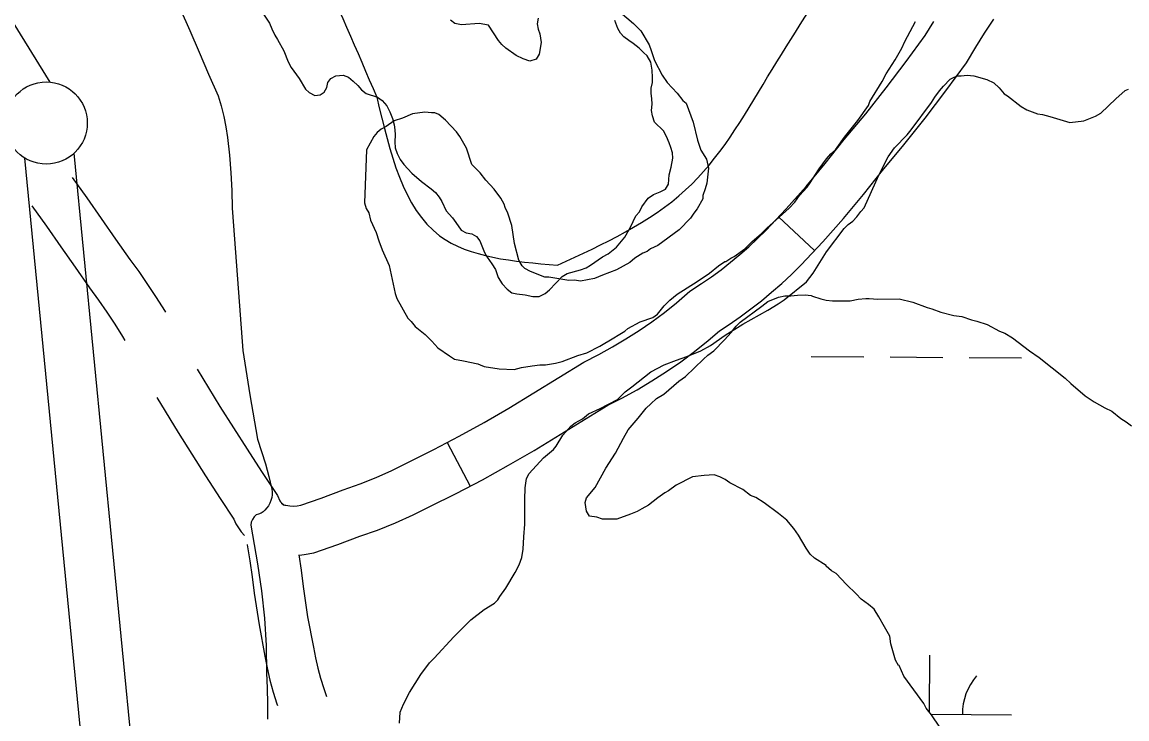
# Model space of a CAD drawing. Extents: x 3172231 to 3210228, y 940198 to 965780.
# Drawn here: x 3187198 to 3187870, y 951256 to 951680 of the extents above; entities that cross this region are included whole.
import ezdxf

# ---------------------------------------------------------------- set-up
doc = ezdxf.new("R2010")
doc.units = 0
for name, color, linetype in [('V-BORW-LINE', 7, 'Continuous'), ('V-LEVE-TOET', 7, 'Continuous'), ('V-ROAD-CNTR', 7, 'Continuous'), ('V-SITE-VEGE', 7, 'Continuous'), ('V-SURV-LINE', 7, 'Continuous'), ('V-TOPO-SHOR', 7, 'Continuous'), ('V-WETL-SWMP', 7, 'Continuous')]:
    doc.layers.add(name, color=color, linetype=linetype)

msp = doc.modelspace()

# ---------------------------------------------------------------- linework, layer by layer
at = {"layer": 'V-BORW-LINE'}
for points in [[(3187326.79, 951824.492), (3187376.863, 951719.578), (3187414.098, 951634.572)], [(3187651.806, 951647.053), (3187697.418, 951719.588), (3187731.226, 951772.987)], [(3187524.045, 951532.387), (3187601.913, 951578.184), (3187651.806, 951647.053)], [(3187414.098, 951634.572), (3187452.28, 951550.289), (3187524.045, 951532.387)]]:
    msp.add_spline(points, degree=3, dxfattribs=at)
at = {"layer": 'V-LEVE-TOET'}
msp.add_lwpolyline([(3187294.416, 951688.388), (3187300.22, 951675.191), (3187306.001, 951661.975), (3187311.758, 951648.745), (3187317.489, 951635.502), (3187319.381, 951629.283), (3187320.966, 951622.969), (3187322.24, 951616.585), (3187323.194, 951610.154), (3187324.419, 951599.441), (3187325.308, 951588.691), (3187325.857, 951577.917), (3187326.066, 951567.136), (3187329.404, 951523.78), (3187332.521, 951480.403), (3187336.746, 951453.409), (3187341.491, 951426.506), (3187343.961, 951418.984), (3187346.247, 951411.398), (3187348.342, 951403.759), (3187350.244, 951396.071), (3187350.42, 951394.377), (3187350.392, 951392.636), (3187350.146, 951390.885), (3187349.685, 951389.165), (3187349.011, 951387.516), (3187348.147, 951385.974), (3187347.117, 951384.569), (3187345.954, 951383.328), (3187344.903, 951382.222), (3187343.621, 951381.335), (3187342.183, 951380.737), (3187340.686, 951380.457), (3187339.388, 951379.175), (3187338.362, 951377.616), (3187337.686, 951375.877), (3187337.395, 951374.075), (3187339.548, 951362.381), (3187341.495, 951350.652), (3187343.959, 951334.154), (3187345.679, 951317.544), (3187346.654, 951300.876), (3187346.879, 951284.197), (3187347.344, 951274.813), (3187347.586, 951265.417), (3187347.609, 951256.018)], dxfattribs=at)
at = {"layer": 'V-ROAD-CNTR'}
for p, q in [((3187658.511, 951561.749), (3187680.465, 951541.304)), ((3187456.956, 951424.5), (3187470.857, 951397.915))]:
    msp.add_line(p, q, dxfattribs=at)
for points in [[(3187356.027, 951387.467), (3187357.12, 951386.798), (3187357.6, 951386.568), (3187358.104, 951386.386), (3187358.72, 951386.231), (3187361.191, 951385.833), (3187363.457, 951385.743), (3187365.696, 951385.923), (3187367.795, 951386.353), (3187380.205, 951390.599), (3187393.545, 951395.558), (3187403.859, 951399.186), (3187413.596, 951403.097), (3187423.158, 951407.432), (3187432.87, 951412.359), (3187448.686, 951420.176), (3187464.107, 951428.239), (3187479.347, 951436.651), (3187494.381, 951445.395), (3187540.011, 951473.392), (3187549.226, 951478.05), (3187557.526, 951482.609), (3187565.675, 951487.457), (3187573.657, 951492.581), (3187581.457, 951497.981), (3187589.065, 951503.642), (3187596.466, 951509.555), (3187604.565, 951516.488), (3187611.623, 951521.129), (3187617.613, 951525.3), (3187623.485, 951529.637), (3187629.243, 951534.135), (3187634.873, 951538.788), (3187640.375, 951543.593), (3187645.74, 951548.541), (3187650.843, 951553.515), (3187663.137, 951566.717), (3187675.199, 951580.368), (3187686.897, 951594.326), (3187698.448, 951608.865), (3187711.522, 951624.584), (3187724.049, 951640.327), (3187736.235, 951656.337), (3187747.771, 951672.194), (3187752.926, 951680.79)], [(3187367.006, 951355.931), (3187369.924, 951356.165), (3187375.697, 951357.349), (3187390.289, 951362.343), (3187403.749, 951367.346), (3187414.431, 951371.104), (3187425.386, 951375.503), (3187436.144, 951380.38), (3187446.302, 951385.533), (3187462.284, 951393.432), (3187478.307, 951401.811), (3187494.139, 951410.549), (3187509.769, 951419.639), (3187554.647, 951447.176), (3187563.218, 951451.508), (3187572.42, 951456.563), (3187581.453, 951461.935), (3187590.303, 951467.619), (3187598.955, 951473.607), (3187607.387, 951479.882), (3187615.588, 951486.433), (3187622.633, 951492.464), (3187628.439, 951496.281), (3187635.099, 951500.92), (3187641.633, 951505.745), (3187648.037, 951510.747), (3187654.301, 951515.924), (3187660.415, 951521.265), (3187666.384, 951526.769), (3187672.303, 951532.539), (3187685.359, 951546.559), (3187697.939, 951560.798), (3187710.141, 951575.356), (3187721.728, 951589.939), (3187734.794, 951605.65), (3187747.725, 951621.901), (3187760.303, 951638.425), (3187772.815, 951655.622), (3187778.464, 951665.044), (3187783.894, 951673.611), (3187789.541, 951682.045)], [(3187228.783, 951585.806), (3187237.604, 951573.315), (3187246.406, 951560.797), (3187255.172, 951548.276), (3187263.792, 951535.905), (3187269.192, 951528.487), (3187274.606, 951520.682), (3187279.846, 951512.756), (3187284.898, 951504.716), (3187285.447, 951503.797)], [(3187204.277, 951568.5), (3187213.082, 951556.033), (3187221.848, 951543.567), (3187230.576, 951531.098), (3187239.356, 951518.499), (3187244.736, 951511.107), (3187249.766, 951503.858), (3187254.628, 951496.502), (3187259.316, 951489.042), (3187260.853, 951486.469)], [(3187304.725, 951469.164), (3187318.622, 951446.429), (3187335.135, 951420.406), (3187343.938, 951406.78), (3187353.648, 951392.126), (3187354.992, 951389.001), (3187355.457, 951388.27), (3187356.033, 951387.626), (3187357.626, 951386.339)], [(3187280.147, 951451.852), (3187293.156, 951430.569), (3187309.869, 951404.23), (3187318.834, 951390.354), (3187327.152, 951377.802), (3187328.384, 951374.935), (3187331.465, 951370.092), (3187333.485, 951367.835)], [(3187335.205, 951362.444), (3187335.26, 951362.144), (3187336.858, 951352.443), (3187338.271, 951342.711), (3187339.534, 951332.647), (3187342.4, 951313.36), (3187345.998, 951294.419), (3187347.305, 951287.279), (3187348.999, 951279.831), (3187351.011, 951272.461), (3187353.253, 951265.45), (3187353.628, 951264.302)], [(3187366.662, 951355.964), (3187368.001, 951346.735), (3187369.258, 951336.721), (3187371.986, 951318.366), (3187375.49, 951299.919), (3187376.699, 951293.309), (3187378.109, 951287.113), (3187379.783, 951280.983), (3187381.797, 951274.682), (3187383.387, 951269.822)]]:
    msp.add_lwpolyline(points, dxfattribs=at)
at = {"layer": 'V-SITE-VEGE'}
for p, q in [((3187758.82, 951641.358), (3187762.92, 951645.534)), ((3187762.92, 951645.534), (3187765.394, 951646.801)), ((3187765.394, 951646.801), (3187767.457, 951647.649)), ((3187767.457, 951647.649), (3187769.525, 951647.668)), ((3187769.525, 951647.668), (3187773.248, 951648.116)), ((3187773.248, 951648.116), (3187777.394, 951647.743)), ((3187777.394, 951647.743), (3187785.283, 951645.331)), ((3187785.283, 951645.331), (3187789.442, 951643.297)), ((3187753.5, 951634.683), (3187756.363, 951638.435)), ((3187756.363, 951638.435), (3187758.82, 951641.358)), ((3187789.442, 951643.297), (3187792.78, 951640.432)), ((3187792.78, 951640.432), (3187795.715, 951636.733)), ((3187795.715, 951636.733), (3187797.796, 951635.511)), ((3187863.647, 951633.641), (3187869.398, 951638.665)), ((3187869.398, 951638.665), (3187871.46, 951639.51)), ((3187739.194, 951614.674), (3187751.46, 951631.351)), ((3187751.46, 951631.351), (3187753.5, 951634.683)), ((3187797.796, 951635.511), (3187806.137, 951628.963)), ((3187854.622, 951624.861), (3187863.647, 951633.641)), ((3187806.137, 951628.963), (3187809.469, 951626.923)), ((3187809.469, 951626.923), (3187816.117, 951624.503)), ((3187816.117, 951624.503), (3187819.019, 951624.116)), ((3187819.019, 951624.116), (3187823.584, 951622.915)), ((3187851.324, 951623.176), (3187854.622, 951624.861)), ((3187823.584, 951622.915), (3187835.626, 951619.303)), ((3187835.626, 951619.303), (3187844.312, 951620.21)), ((3187844.312, 951620.21), (3187851.324, 951623.176)), ((3187728.944, 951603.814), (3187736.737, 951611.754)), ((3187736.737, 951611.754), (3187739.194, 951614.674)), ((3187725.268, 951598.397), (3187728.944, 951603.814)), ((3187719.577, 951587.164), (3187725.268, 951598.397)), ((3187710.653, 951567.206), (3187719.577, 951587.164)), ((3187706.15, 951561.781), (3187708.603, 951565.117)), ((3187708.603, 951565.117), (3187710.653, 951567.206)), ((3187698.349, 951554.67), (3187700.811, 951557.179)), ((3187700.811, 951557.179), (3187703.688, 951559.274)), ((3187703.688, 951559.274), (3187706.15, 951561.781)), ((3187687.716, 951540.492), (3187698.349, 951554.67)), ((3187679.557, 951527.579), (3187687.716, 951540.492)), ((3187675.467, 951522.16), (3187679.557, 951527.579)), ((3187661.905, 951511.267), (3187675.467, 951522.16)), ((3187658.2, 951508.75), (3187661.905, 951511.267)), ((3187636.784, 951496.54), (3187652.025, 951504.963)), ((3187652.025, 951504.963), (3187658.2, 951508.75)), ((3187626.081, 951489.816), (3187636.784, 951496.54)), ((3187617.031, 951483.522), (3187626.081, 951489.816)), ((3187611.266, 951480.153), (3187617.031, 951483.522)), ((3187596.412, 951474.632), (3187602.603, 951476.76)), ((3187602.603, 951476.76), (3187611.266, 951480.153)), ((3187580.745, 951467.446), (3187588.986, 951471.664)), ((3187588.986, 951471.664), (3187596.412, 951474.632)), ((3187569.237, 951458.23), (3187580.745, 951467.446)), ((3187560.611, 951450.695), (3187565.123, 951455.293)), ((3187565.123, 951455.293), (3187569.237, 951458.23)), ((3187549.898, 951445.215), (3187560.611, 951450.695)), ((3187539.191, 951438.903), (3187542.889, 951441.835)), ((3187542.889, 951441.835), (3187549.898, 951445.215)), ((3187532.195, 951434.282), (3187534.661, 951436.375)), ((3187534.661, 951436.375), (3187539.191, 951438.903)), ((3187523.2, 951422.191), (3187527.278, 951428.853)), ((3187527.278, 951428.853), (3187532.195, 951434.282)), ((3187521.562, 951420.106), (3187523.2, 951422.191)), ((3187506.793, 951405.475), (3187515.397, 951415.078)), ((3187515.397, 951415.078), (3187521.562, 951420.106)), ((3187504.389, 951396.759), (3187505.163, 951402.563)), ((3187505.163, 951402.563), (3187506.793, 951405.475)), ((3187504.041, 951389.716), (3187504.389, 951396.759)), ((3187504.18, 951374.81), (3187504.041, 951389.716)), ((3187503.427, 951366.938), (3187504.18, 951374.81)), ((3187503.082, 951359.481), (3187503.427, 951366.938)), ((3187500.686, 951349.935), (3187502.3, 951354.505)), ((3187502.3, 951354.505), (3187503.082, 951359.481)), ((3187498.245, 951345.358), (3187500.686, 951349.935)), ((3187492.537, 951335.782), (3187498.245, 951345.358)), ((3187488.857, 951330.781), (3187492.537, 951335.782)), ((3187485.582, 951326.607), (3187487.634, 951328.696)), ((3187487.634, 951328.696), (3187488.857, 951330.781)), ((3187471.187, 951316.535), (3187479.41, 951322.822)), ((3187479.41, 951322.822), (3187485.582, 951326.607)), ((3187460.933, 951306.09), (3187471.187, 951316.535)), ((3187449.046, 951293.14), (3187460.933, 951306.09)), ((3187440.858, 951283.128), (3187446.175, 951290.216)), ((3187446.175, 951290.216), (3187449.046, 951293.14)), ((3187433.919, 951272.298), (3187440.858, 951283.128)), ((3187430.26, 951265.224), (3187433.919, 951272.298)), ((3187428.236, 951260.235), (3187430.26, 951265.224)), ((3187427.884, 951253.608), (3187428.236, 951260.235))]:
    msp.add_line(p, q, dxfattribs=at)
for points in [[(3187559.517, 951688.546), (3187570.175, 951679.582), (3187574.746, 951675.094), (3187579.862, 951666.583), (3187580.9, 951663.069), (3187582.971, 951657.047), (3187587.587, 951648.026), (3187590.651, 951643.522), (3187596.752, 951637.034), (3187600.317, 951632.537), (3187602.347, 951631.046), (3187606.482, 951619.506), (3187609.099, 951608.452), (3187611.172, 951602.431), (3187614.748, 951596.926), (3187615.806, 951591.397), (3187614.885, 951582.326), (3187613.91, 951578.793), (3187612.437, 951574.751), (3187612.456, 951572.737), (3187608.989, 951566.663), (3187607, 951564.128), (3187605.013, 951561.088), (3187598.032, 951553.976), (3187585.031, 951544.287)], [(3187668.36, 951570.743), (3187671.342, 951574.798), (3187675.827, 951579.875), (3187677.318, 951581.902), (3187683.276, 951591.022), (3187687.751, 951597.104), (3187690.239, 951600.15), (3187693.235, 951602.693), (3187698.703, 951610.298), (3187706.664, 951620.439), (3187713.123, 951629.563), (3187714.106, 951632.09), (3187721.545, 951644.243), (3187724.021, 951648.796), (3187729.479, 951657.408), (3187733.439, 951664.494), (3187735.416, 951668.539), (3187741.846, 951680.681)], [(3187585.031, 951544.287), (3187580.519, 951542.23), (3187578.521, 951540.703), (3187576.012, 951539.674), (3187571.006, 951536.605), (3187568.006, 951534.059), (3187559.996, 951529.453), (3187551.466, 951526.352), (3187546.451, 951524.292), (3187537.907, 951522.701), (3187534.378, 951523.172), (3187530.853, 951523.139), (3187518.754, 951525.039), (3187516.237, 951525.017), (3187507.645, 951528.462), (3187504.104, 951530.44), (3187502.577, 951531.937), (3187500.531, 951535.441), (3187497.919, 951545.489), (3187496.306, 951556.552), (3187493.719, 951564.076), (3187492.173, 951567.587), (3187491.653, 951569.596), (3187489.607, 951573.1), (3187485.527, 951578.601), (3187480.442, 951584.092), (3187476.874, 951588.589), (3187471.793, 951593.578), (3187468.678, 951603.617), (3187464.586, 951610.627), (3187462.544, 951613.63), (3187455.933, 951620.616), (3187451.872, 951624.101), (3187449.347, 951625.086), (3187447.334, 951625.068), (3187443.301, 951625.533), (3187435.759, 951624.456), (3187429.742, 951621.881), (3187424.722, 951620.325), (3187419.719, 951616.753), (3187416.712, 951615.215), (3187414.216, 951613.177), (3187412.227, 951610.642), (3187407.769, 951602.544), (3187406.558, 951570.311), (3187407.599, 951566.796), (3187409.132, 951564.293), (3187410.181, 951559.774), (3187413.777, 951552.253), (3187415.334, 951547.234), (3187417.398, 951541.714), (3187421.517, 951532.189), (3187425.199, 951515.103), (3187426.235, 951512.092), (3187432.893, 951500.072), (3187434.925, 951498.076), (3187437.471, 951495.079), (3187443.559, 951490.101), (3187447.625, 951486.111), (3187451.184, 951482.117), (3187458.28, 951477.149), (3187461.32, 951475.162), (3187466.868, 951474.208), (3187475.447, 951472.275), (3187476.958, 951471.785), (3187479.485, 951470.802), (3187488.56, 951469.377), (3187497.627, 951468.957), (3187502.149, 951470.006), (3187508.684, 951471.075), (3187513.21, 951471.619), (3187516.734, 951471.65), (3187522.766, 951472.715), (3187526.784, 951473.762), (3187536.315, 951477.374), (3187541.841, 951478.937), (3187549.857, 951483.039), (3187558.368, 951488.153), (3187560.871, 951489.687), (3187564.875, 951492.241), (3187566.874, 951493.771), (3187574.388, 951497.869), (3187581.916, 951500.455), (3187584.918, 951502.497), (3187588.9, 951507.57), (3187592.39, 951511.127), (3187596.887, 951514.693), (3187608.899, 951522.357), (3187616.404, 951527.462), (3187621.899, 951532.046), (3187625.903, 951534.6), (3187626.407, 951534.602), (3187629.407, 951536.645), (3187631.412, 951537.672), (3187637.915, 951542.263), (3187642.404, 951546.836), (3187647.899, 951551.42), (3187651.39, 951554.975), (3187658.88, 951561.592), (3187664.868, 951567.185), (3187668.36, 951570.743)]]:
    msp.add_lwpolyline(points, dxfattribs=at)
at = {"layer": 'V-SURV-LINE'}
for points in [[(3186302.938, 953120.854), (3187215.189, 951643.809)], [(3187246.976, 951113.97), (3187199.939, 951597.58)], [(3187229.798, 951600.49), (3187276.835, 951116.88)]]:
    msp.add_lwpolyline(points, dxfattribs=at)
msp.add_circle((3187212.935, 951618.914), 25, dxfattribs=at)
at = {"layer": 'V-TOPO-SHOR'}
for points in [[(3187344.412, 951686.299), (3187348.708, 951679.637), (3187350.15, 951676.299), (3187352.126, 951672.434), (3187353.738, 951669.804), (3187357.509, 951662.784), (3187360.042, 951656.103), (3187362.012, 951652.769), (3187366.839, 951645.935), (3187370.603, 951639.619), (3187372.916, 951637.524), (3187376.463, 951635.617), (3187379.633, 951635.998), (3187382.087, 951637.786), (3187383.649, 951640.446), (3187384.325, 951643.629), (3187386.068, 951646.113), (3187389.052, 951647.729), (3187393.635, 951647.948), (3187396.822, 951646.744), (3187399.667, 951644.477), (3187402.513, 951641.681), (3187404.832, 951639.058), (3187407.676, 951636.791), (3187414.398, 951634.736), (3187417.417, 951632.648), (3187420.093, 951629.322), (3187422.07, 951625.635), (3187423.516, 951621.767), (3187424.611, 951617.896), (3187424.992, 951614.725), (3187425.197, 951611.727), (3187425.062, 951607.492), (3187425.273, 951603.789), (3187426.538, 951600.451), (3187428.337, 951596.762), (3187430.483, 951593.607), (3187435.296, 951588.36), (3187441.163, 951583.299), (3187447.203, 951578.945), (3187449.693, 951576.676), (3187452.014, 951573.874), (3187453.625, 951571.242), (3187456.325, 951565.447), (3187460.068, 951561.248), (3187462.213, 951558.444), (3187465.432, 951553.711), (3187468.445, 951552.153), (3187471.803, 951551.477), (3187474.642, 951549.74), (3187476.782, 951547.291), (3187479.672, 951540.084), (3187481.286, 951537.278), (3187484.147, 951533.248), (3187486.295, 951529.74), (3187487.929, 951524.814), (3187490.434, 951520.958), (3187493.463, 951517.81), (3187496.129, 951515.543), (3187499.312, 951514.865), (3187504.432, 951514.386), (3187509.028, 951513.37), (3187512.909, 951513.405), (3187516.597, 951515.205), (3187519.223, 951517.345), (3187526.909, 951525.531), (3187529.891, 951527.323), (3187537.984, 951529.516)], [(3187512.208, 951682.752), (3187511.713, 951679.217), (3187512.272, 951676.049), (3187513.357, 951673.235), (3187514.113, 951667.951), (3187512.765, 951660.881), (3187511.033, 951657.69), (3187507.16, 951656.595), (3187503.091, 951657.969), (3187498.839, 951660.046), (3187492.623, 951664.398), (3187490.133, 951666.669), (3187488.169, 951669.118), (3187482.084, 951678.412), (3187476.428, 951679.594), (3187465.676, 951678.613), (3187461.61, 951679.457), (3187458.946, 951681.548)], [(3187591.478, 951581.704), (3187591.955, 951587.354), (3187593.145, 951592.128), (3187594.153, 951597.604), (3187593.946, 951600.779), (3187593.035, 951603.947), (3187591.949, 951606.759), (3187590.325, 951610.623), (3187588.529, 951614.136), (3187583.012, 951619.376), (3187581.74, 951623.245), (3187581.181, 951626.592), (3187581.674, 951630.301), (3187581.466, 951633.827), (3187581.085, 951636.821), (3187581.054, 951640.174), (3187581.728, 951643.533), (3187581.875, 951646.533), (3187581.656, 951651.116), (3187580.73, 951655.872), (3187578.578, 951659.732), (3187576.266, 951661.827), (3187573.769, 951664.451), (3187570.038, 951667.414), (3187567.375, 951669.153), (3187564.357, 951671.418), (3187562.395, 951673.694), (3187560.781, 951676.501), (3187558.794, 951681.245)], [(3187537.984, 951529.516), (3187541.501, 951530.784), (3187544.133, 951532.396), (3187551.319, 951537.403), (3187554.827, 951539.375), (3187559.906, 951543.304), (3187564.967, 951549.349), (3187568.436, 951555.557), (3187571.723, 951562.467), (3187573.818, 951564.781), (3187575.377, 951567.97), (3187579.211, 951573.12), (3187582.365, 951575.445), (3187586.405, 951577.071), (3187589.744, 951578.689), (3187591.478, 951581.704)]]:
    msp.add_lwpolyline(points, dxfattribs=at)
at = {"layer": 'V-WETL-SWMP'}
for p, q in [((3187678.394, 951476.822), (3187710.393, 951476.604)), ((3187726.393, 951476.495), (3187758.392, 951476.277)), ((3187774.392, 951476.168), (3187806.391, 951475.951)), ((3187750.329, 951260.203), (3187750.567, 951295.083)), ((3187751.246, 951259.078), (3187800.32, 951258.744))]:
    msp.add_line(p, q, dxfattribs=at)
for points in [[(3187722.931, 951312.219), (3187719.561, 951318.398), (3187716.621, 951322.925), (3187713.281, 951325.792), (3187708.696, 951329.062), (3187705.767, 951332.347), (3187699.917, 951338.089), (3187693.645, 951344.656), (3187690.731, 951346.285), (3187687.392, 951349.152), (3187687.388, 951349.566), (3187680.307, 951354.054), (3187677.8, 951356.515), (3187675.281, 951360.218), (3187670.653, 951368.042), (3187667.716, 951372.155), (3187663.53, 951377.085), (3187658.523, 951381.178), (3187649.766, 951387.722), (3187644.767, 951390.987), (3187641.444, 951392.198), (3187636.854, 951395.882), (3187628.949, 951399.949), (3187626.032, 951401.992), (3187622.704, 951403.617), (3187619.381, 951404.828), (3187613.174, 951404.356), (3187606.144, 951403.462), (3187596.253, 951398.401), (3187591.495, 951394.926), (3187589.258, 951393.781), (3187585.145, 951390.845), (3187579.391, 951386.236), (3187575.27, 951384.127), (3187572.387, 951382.444), (3187568.32, 951380.773), (3187560.009, 951377.774), (3187551.315, 951377.693), (3187547.991, 951378.904), (3187543.429, 951379.689), (3187541.746, 951382.572), (3187540.868, 951387.947), (3187541.669, 951390.853), (3187546.993, 951397.113), (3187553.509, 951408.768), (3187559.22, 951417.93), (3187564.103, 951427.085), (3187566.955, 951432.08), (3187573.1, 951439.177), (3187578.01, 951445.433), (3187580.885, 951447.944), (3187584.166, 951451.288), (3187588.697, 951453.814), (3187597.732, 951461.766), (3187601.845, 951464.703), (3187612.927, 951475.157), (3187615.388, 951477.665), (3187619.091, 951480.184), (3187625.653, 951486.87), (3187629.751, 951491.463), (3187632.614, 951495.216), (3187635.075, 951497.723), (3187648.235, 951507.37), (3187651.934, 951510.302), (3187658.535, 951512.848), (3187662.254, 951513.711), (3187665.98, 951513.746), (3187670.116, 951514.199), (3187674.67, 951514.241), (3187678.4, 951513.862), (3187679.232, 951513.456), (3187684.216, 951511.846), (3187687.536, 951511.049), (3187691.266, 951510.67), (3187702.03, 951510.77), (3187706.991, 951511.645), (3187711.541, 951512.101), (3187713.611, 951512.121), (3187718.997, 951511.757), (3187731.832, 951511.877), (3187740.132, 951509.884), (3187748.857, 951506.653), (3187751.763, 951505.852), (3187757.165, 951503.832), (3187765.05, 951501.836), (3187770.026, 951501.054), (3187775.842, 951499.038), (3187779.162, 951498.241), (3187785.391, 951496.229), (3187792.883, 951492.158), (3187796.206, 951490.947), (3187800.788, 951488.092), (3187811.212, 951480.322), (3187817.047, 951476.236), (3187832.899, 951463.548), (3187836.242, 951460.267), (3187845.006, 951452.896), (3187850.423, 951449.22), (3187857.082, 951445.556), (3187861.242, 951443.524), (3187866.667, 951439.02)], [(3187866.667, 951439.02), (3187869.998, 951436.981), (3187873.334, 951434.528)], [(3187756.625, 951251.253), (3187751.588, 951258.659), (3187748.237, 951262.768), (3187746.968, 951265.655), (3187734.806, 951282.103), (3187731.846, 951288.701), (3187731.432, 951288.697), (3187729.745, 951291.994), (3187726.754, 951301.903), (3187726.298, 951306.453), (3187722.931, 951312.219)]]:
    msp.add_lwpolyline(points, dxfattribs=at)
msp.add_arc((3187805.566, 951259.183), 35.246, 138.838162, 180.381821, dxfattribs=at)

doc.saveas('drawing.dxf')
